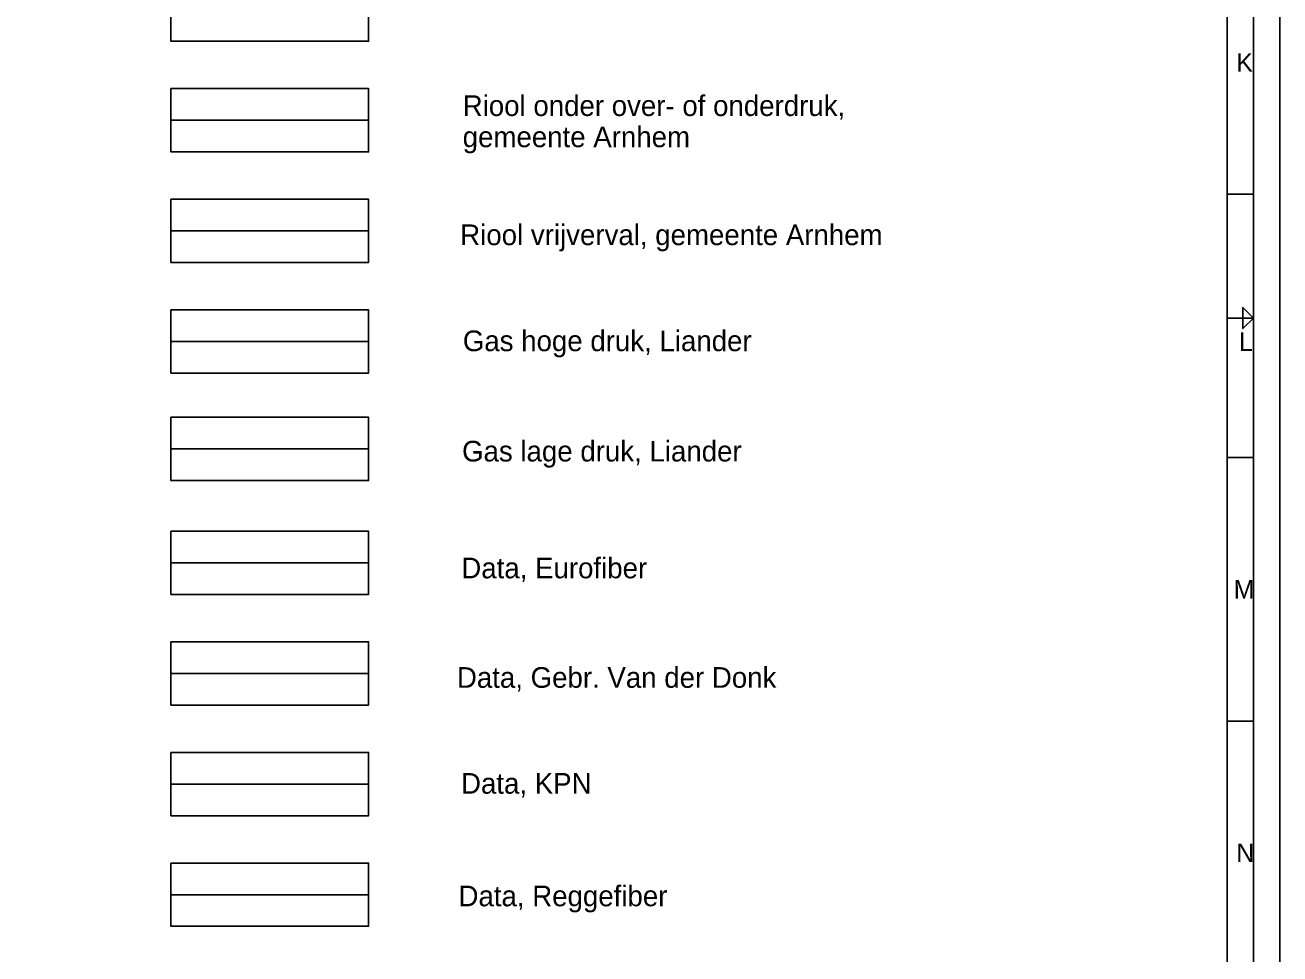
# Model space of a CAD drawing. Extents: x 192672 to 192910, y 446344 to 446512.
# Drawn here: x 192861.94 to 192909.54, y 446378.82 to 446414.08 of the extents above; entities that cross this region are included whole.
import ezdxf

# ---------------------------------------------------------------- set-up
doc = ezdxf.new("R2010")
doc.units = 0
for name, color, linetype in [('201011 legenda', 7, 'Continuous'), ('B-OI-KL-BUISLEIDING_OLIEGASCHEMICALIEN_GASHOGEDRUK-G', 7, 'Continuous'), ('B-OI-KL-BUISLEIDING_OLIEGASCHEMICALIEN_GASLAGEDRUK-G', 7, 'Continuous'), ('B-OI-KL-DATA_KABELBED-G', 7, 'Continuous'), ('B-OI-RI-RIOOLONDEROVEROFONDERDRUK-G', 7, 'Continuous'), ('B-OI-RI-RIOOLVRIJVERVAL-G', 7, 'Continuous'), ('X-XX-AL-TEKENBLAD-S', 7, 'Continuous')]:
    doc.layers.add(name, color=color, linetype=linetype)

msp = doc.modelspace()

# ---------------------------------------------------------------- linework, layer by layer
at = {"layer": '201011 legenda'}
for points in [[(192867.469, 446415.864), (192874.969, 446415.864), (192874.969, 446413.464), (192867.469, 446413.464)], [(192867.469, 446411.664), (192874.969, 446411.664), (192874.969, 446409.264), (192867.469, 446409.264)], [(192867.469, 446407.464), (192874.969, 446407.464), (192874.969, 446405.064), (192867.469, 446405.064)], [(192867.469, 446403.264), (192874.969, 446403.264), (192874.969, 446400.864), (192867.469, 446400.864)], [(192867.469, 446403.264), (192874.969, 446403.264), (192874.969, 446400.864), (192867.469, 446400.864)], [(192867.469, 446399.187), (192874.969, 446399.187), (192874.969, 446396.787), (192867.469, 446396.787)], [(192867.469, 446394.864), (192874.969, 446394.864), (192874.969, 446392.464), (192867.469, 446392.464)], [(192867.469, 446390.664), (192874.969, 446390.664), (192874.969, 446388.264), (192867.469, 446388.264)], [(192867.469, 446386.464), (192874.969, 446386.464), (192874.969, 446384.064), (192867.469, 446384.064)], [(192867.469, 446382.264), (192874.969, 446382.264), (192874.969, 446379.864), (192867.469, 446379.864)]]:
    msp.add_lwpolyline(points, close=True, dxfattribs=at)
at = {"layer": 'B-OI-KL-BUISLEIDING_OLIEGASCHEMICALIEN_GASHOGEDRUK-G'}
msp.add_line((192867.469, 446402.064), (192874.969, 446402.064), dxfattribs=at)
at = {"layer": 'B-OI-KL-BUISLEIDING_OLIEGASCHEMICALIEN_GASLAGEDRUK-G'}
msp.add_line((192867.469, 446397.987), (192874.969, 446397.987), dxfattribs=at)
at = {"layer": 'B-OI-KL-DATA_KABELBED-G'}
for p, q in [((192867.469, 446393.664), (192874.969, 446393.664)), ((192867.469, 446389.464), (192874.969, 446389.464)), ((192867.469, 446385.264), (192874.969, 446385.264)), ((192867.469, 446381.064), (192874.969, 446381.064))]:
    msp.add_line(p, q, dxfattribs=at)
at = {"layer": 'B-OI-RI-RIOOLONDEROVEROFONDERDRUK-G'}
msp.add_line((192867.469, 446410.464), (192874.969, 446410.464), dxfattribs=at)
at = {"layer": 'B-OI-RI-RIOOLVRIJVERVAL-G'}
msp.add_lwpolyline([(192874.969, 446406.264), (192867.469, 446406.264)], dxfattribs=at)
at = {"layer": 'X-XX-AL-TEKENBLAD-S'}
for p, q in [((192909.543, 446343.556), (192909.543, 446511.756)), ((192908.543, 446344.556), (192908.543, 446510.756)), ((192908.543, 446407.656), (192907.543, 446407.656)), ((192907.543, 446402.956), (192908.543, 446402.956)), ((192908.143, 446402.956), (192908.543, 446402.956)), ((192908.543, 446402.956), (192908.143, 446402.956)), ((192908.543, 446397.656), (192907.543, 446397.656)), ((192908.543, 446387.656), (192907.543, 446387.656))]:
    msp.add_line(p, q, dxfattribs=at)
msp.add_lwpolyline([(192675.743, 446345.556), (192907.543, 446345.556), (192907.543, 446509.756), (192675.743, 446509.756)], close=True, dxfattribs=at)
for points in [[(192908.143, 446402.956), (192908.143, 446403.356), (192908.543, 446402.956)], [(192908.543, 446402.956), (192908.143, 446402.556), (192908.143, 446402.956)]]:
    msp.add_lwpolyline(points, dxfattribs=at)

# ---------------------------------------------------------------- texts
at = {"layer": '201011 legenda'}
for s, p in [('Riool onder over- of onderdruk,', (192878.54, 446410.625)), ('gemeente Arnhem', (192878.54, 446409.441)), ('Riool vrijverval, gemeente Arnhem', (192878.446, 446405.722)), ('Gas hoge druk, Liander', (192878.545, 446401.697)), ('Gas lage druk, Liander', (192878.516, 446397.509)), ('Data, Eurofiber', (192878.488, 446393.075)), ('Data, Gebr. Van der Donk', (192878.32, 446388.918)), ('Data, KPN', (192878.476, 446384.898)), ('Data, Reggefiber', (192878.381, 446380.625))]:
    msp.add_text(s, height=0.784, dxfattribs=at).set_placement(p)
at = {"layer": 'X-XX-AL-TEKENBLAD-S'}
for s, p in [('K', (192907.893, 446412.306)), ('L', (192907.993, 446401.706)), ('M', (192907.793, 446392.306)), ('N', (192907.893, 446382.306))]:
    msp.add_text(s, height=0.7, dxfattribs=at).set_placement(p)

doc.saveas('drawing.dxf')
